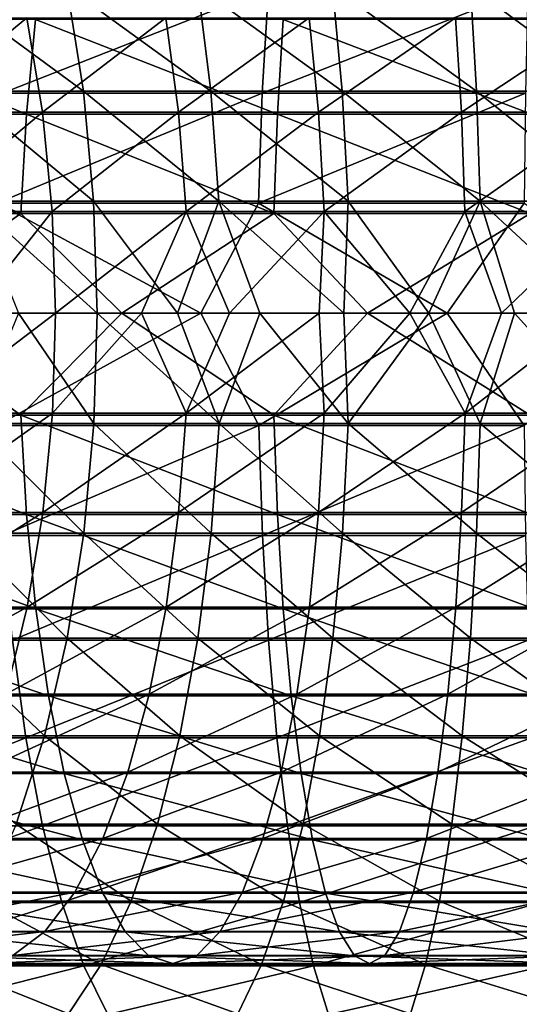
# Model space of a CAD drawing. Header units: metres. Extents: x -62 to 150, y -92 to 92.
# Tile 406 of 656: x 23 to 30, y -10 to 4. Entities that reach past the tile are written whole.
import ezdxf

# ---------------------------------------------------------------- set-up
doc = ezdxf.new("R2010")
doc.units = ezdxf.units.M
doc.layers.add('solid_500615', color=7, linetype='CONTINUOUS')

msp = doc.modelspace()

# ---------------------------------------------------------------- linework, layer by layer
at = {"layer": 'solid_500615'}
for points in [[(23.918612, 3.243879, -73.572815), (23.675608, 4.775686, -74.123138), (21.838186, 4.775686, -73.212242)], [(22.129059, 3.243879, -72.685654), (23.918612, 3.243879, -73.572815), (21.838186, 4.775686, -73.212242)], [(26.618986, 4.747501, -95.445381), (26.530161, 3.21399, -96.035965), (22.737204, 3.21399, -95.291924)], [(22.878078, 4.747501, -94.711548), (26.618986, 4.747501, -95.445381), (22.737204, 3.21399, -95.291924)], [(25.779819, 3.243879, -74.297691), (25.586605, 4.775686, -74.867409), (23.675608, 4.775686, -74.123138)], [(23.918612, 3.243879, -73.572815), (25.779819, 3.243879, -74.297691), (23.675608, 4.775686, -74.123138)], [(27.698006, 3.243879, -74.854576), (27.556103, 4.775686, -75.439186), (25.586605, 4.775686, -74.867409)], [(25.779819, 3.243879, -74.297691), (27.698006, 3.243879, -74.854576), (25.586605, 4.775686, -74.867409)], [(30.41025, 4.747501, -95.844398), (30.374176, 3.21399, -96.440536), (26.530161, 3.21399, -96.035965)], [(26.618986, 4.747501, -95.445381), (30.41025, 4.747501, -95.844398), (26.530161, 3.21399, -96.035965)], [(29.658037, 3.243879, -75.239059), (29.568563, 4.775686, -75.833961), (27.556103, 4.775686, -75.439186)], [(27.698006, 3.243879, -74.854576), (29.658037, 3.243879, -75.239059), (27.556103, 4.775686, -75.439186)], [(31.644453, 3.243879, -75.44812), (31.608116, 4.775686, -76.048615), (29.568563, 4.775686, -75.833961)], [(29.658037, 3.243879, -75.239059), (31.644453, 3.243879, -75.44812), (29.568563, 4.775686, -75.833961)], [(21.139019, 4.315569, -74.478004), (23.091507, 4.315569, -75.445938), (21.415281, 2.937081, -73.977859)], [(23.091507, 4.315569, -75.445938), (23.322304, 2.937081, -74.923256), (21.415281, 2.937081, -73.977859)], [(23.091507, 4.315569, -75.445938), (25.122177, 4.315569, -76.236816), (23.322304, 2.937081, -74.923256)], [(25.122177, 4.315569, -76.236816), (25.305687, 2.937081, -75.695724), (23.322304, 2.937081, -74.923256)], [(25.122177, 4.315569, -76.236816), (27.21501, 4.315569, -76.844406), (25.305687, 2.937081, -75.695724)], [(27.21501, 4.315569, -76.844406), (27.349787, 2.937081, -76.289154), (25.305687, 2.937081, -75.695724)], [(27.21501, 4.315569, -76.844406), (29.3535, 4.315569, -77.263901), (27.349787, 2.937081, -76.289154)], [(29.3535, 4.315569, -77.263901), (29.438478, 2.937081, -76.698883), (27.349787, 2.937081, -76.289154)], [(29.3535, 4.315569, -77.263901), (31.520775, 4.315569, -77.491997), (29.438478, 2.937081, -76.698883)], [(31.520775, 4.315569, -77.491997), (31.555286, 2.937081, -76.921669), (29.438478, 2.937081, -76.698883)], [(19.499647, 2.911524, -92.815392), (23.085636, 2.911524, -93.856461), (19.681904, 4.291622, -92.277985)], [(23.085636, 2.911524, -93.856461), (23.219492, 4.291622, -93.305), (19.681904, 4.291622, -92.277985)], [(23.085636, 2.911524, -93.856461), (26.749855, 2.911524, -94.575249), (23.219492, 4.291622, -93.305)], [(26.749855, 2.911524, -94.575249), (26.834253, 4.291622, -94.014091), (23.219492, 4.291622, -93.305)], [(26.749855, 2.911524, -94.575249), (30.463398, 2.911524, -94.96608), (26.834253, 4.291622, -94.014091)], [(30.463398, 2.911524, -94.96608), (30.497673, 4.291622, -94.399651), (26.834253, 4.291622, -94.014091)], [(24.066582, 1.639465, -73.237709), (23.918612, 3.243879, -73.572815), (22.129059, 3.243879, -72.685654)], [(22.306181, 1.639465, -72.36499), (24.066582, 1.639465, -73.237709), (22.129059, 3.243879, -72.685654)], [(26.530161, 3.21399, -96.035965), (26.476357, 1.608541, -96.393707), (22.651869, 1.608541, -95.643478)], [(22.737204, 3.21399, -95.291924), (26.530161, 3.21399, -96.035965), (22.651869, 1.608541, -95.643478)], [(25.897474, 1.639465, -73.950775), (25.779819, 3.243879, -74.297691), (23.918612, 3.243879, -73.572815)], [(24.066582, 1.639465, -73.237709), (25.897474, 1.639465, -73.950775), (23.918612, 3.243879, -73.572815)], [(27.784416, 1.639465, -74.498589), (27.698006, 3.243879, -74.854576), (25.779819, 3.243879, -74.297691)], [(25.897474, 1.639465, -73.950775), (27.784416, 1.639465, -74.498589), (25.779819, 3.243879, -74.297691)], [(30.374176, 3.21399, -96.440536), (30.352325, 1.608541, -96.801636), (26.476357, 1.608541, -96.393707)], [(26.530161, 3.21399, -96.035965), (30.374176, 3.21399, -96.440536), (26.476357, 1.608541, -96.393707)], [(29.712521, 1.639465, -74.876816), (29.658037, 3.243879, -75.239059), (27.698006, 3.243879, -74.854576)], [(27.784416, 1.639465, -74.498589), (29.712521, 1.639465, -74.876816), (27.698006, 3.243879, -74.854576)], [(31.666578, 1.639465, -75.082466), (31.644453, 3.243879, -75.44812), (29.658037, 3.243879, -75.239059)], [(29.712521, 1.639465, -74.876816), (31.666578, 1.639465, -75.082466), (29.658037, 3.243879, -75.239059)], [(19.389048, 1.459592, -93.141502), (23.004408, 1.459592, -94.191101), (19.499647, 2.911524, -92.815392)], [(23.004408, 1.459592, -94.191101), (23.085636, 2.911524, -93.856461), (19.499647, 2.911524, -92.815392)], [(21.415281, 2.937081, -73.977859), (23.322304, 2.937081, -74.923256), (21.583767, 1.486127, -73.672836)], [(23.322304, 2.937081, -74.923256), (23.46306, 1.486127, -74.604492), (21.583767, 1.486127, -73.672836)], [(23.004408, 1.459592, -94.191101), (26.698639, 1.459592, -94.915779), (23.085636, 2.911524, -93.856461)], [(26.698639, 1.459592, -94.915779), (26.749855, 2.911524, -94.575249), (23.085636, 2.911524, -93.856461)], [(23.322304, 2.937081, -74.923256), (25.305687, 2.937081, -75.695724), (23.46306, 1.486127, -74.604492)], [(25.305687, 2.937081, -75.695724), (25.417604, 1.486127, -75.365723), (23.46306, 1.486127, -74.604492)], [(25.305687, 2.937081, -75.695724), (27.349787, 2.937081, -76.289154), (25.417604, 1.486127, -75.365723)], [(27.349787, 2.937081, -76.289154), (27.431984, 1.486127, -75.950523), (25.417604, 1.486127, -75.365723)], [(26.698639, 1.459592, -94.915779), (30.442598, 1.459592, -95.309814), (26.749855, 2.911524, -94.575249)], [(30.442598, 1.459592, -95.309814), (30.463398, 2.911524, -94.96608), (26.749855, 2.911524, -94.575249)], [(27.349787, 2.937081, -76.289154), (29.438478, 2.937081, -76.698883), (27.431984, 1.486127, -75.950523)], [(29.438478, 2.937081, -76.698883), (29.490305, 1.486127, -76.354294), (27.431984, 1.486127, -75.950523)], [(29.438478, 2.937081, -76.698883), (31.555286, 2.937081, -76.921669), (29.490305, 1.486127, -76.354294)], [(31.555286, 2.937081, -76.921669), (31.576334, 1.486127, -76.573845), (29.490305, 1.486127, -76.354294)], [(22.651869, 1.608541, -95.643478), (25.631645, 0, -96.378174), (22.082134, 0, -95.623215)], [(22.306181, 1.639465, -72.36499), (22.969454, 0, -72.578857), (24.116211, 0, -73.125313)], [(22.306181, 1.639465, -72.36499), (24.116211, 0, -73.125313), (24.066582, 1.639465, -73.237709)], [(22.651869, 1.608541, -95.643478), (26.476357, 1.608541, -96.393707), (25.631645, 0, -96.378174)], [(24.066582, 1.639465, -73.237709), (24.116211, 0, -73.125313), (25.292595, 0, -73.604675)], [(24.066582, 1.639465, -73.237709), (25.292595, 0, -73.604675), (25.897474, 1.639465, -73.950775)], [(25.897474, 1.639465, -73.950775), (25.292595, 0, -73.604675), (26.494686, 0, -74.015335)], [(26.476357, 1.608541, -96.393707), (29.231295, 0, -96.838058), (25.631645, 0, -96.378174)], [(25.897474, 1.639465, -73.950775), (26.494686, 0, -74.015335), (27.718475, 0, -74.355934)], [(25.897474, 1.639465, -73.950775), (27.718475, 0, -74.355934), (27.784416, 1.639465, -74.498589)], [(26.476357, 1.608541, -96.393707), (30.352325, 1.608541, -96.801636), (29.231295, 0, -96.838058)], [(27.784416, 1.639465, -74.498589), (27.718475, 0, -74.355934), (28.959885, 0, -74.625328)], [(27.784416, 1.639465, -74.498589), (28.959885, 0, -74.625328), (29.712521, 1.639465, -74.876816)], [(29.712521, 1.639465, -74.876816), (28.959885, 0, -74.625328), (30.214771, 0, -74.822624)], [(30.352325, 1.608541, -96.801636), (32.856598, 0, -96.999756), (29.231295, 0, -96.838058)], [(29.712521, 1.639465, -74.876816), (30.214771, 0, -74.822624), (31.478952, 0, -74.947159)], [(29.712521, 1.639465, -74.876816), (31.478952, 0, -74.947159), (31.666578, 1.639465, -75.082466)], [(20.952312, 0, -93.755798), (23.004408, 1.459592, -94.191101), (19.389048, 1.459592, -93.141502)], [(20.952312, 0, -93.755798), (24.47896, 0, -94.636452), (23.004408, 1.459592, -94.191101)], [(21.583767, 1.486127, -73.672836), (23.46306, 1.486127, -74.604492), (22.28536, 0, -73.91378)], [(23.46306, 1.486127, -74.604492), (23.510305, 0, -74.497498), (22.28536, 0, -73.91378)], [(24.47896, 0, -94.636452), (26.698639, 1.459592, -94.915779), (23.004408, 1.459592, -94.191101)], [(23.46306, 1.486127, -74.604492), (25.417604, 1.486127, -75.365723), (23.510305, 0, -74.497498)], [(25.417604, 1.486127, -75.365723), (24.766899, 0, -75.009537), (23.510305, 0, -74.497498)], [(24.47896, 0, -94.636452), (28.067963, 0, -95.212524), (26.698639, 1.459592, -94.915779)], [(25.417604, 1.486127, -75.365723), (26.050951, 0, -75.448196), (24.766899, 0, -75.009537)], [(25.417604, 1.486127, -75.365723), (27.431984, 1.486127, -75.950523), (26.050951, 0, -75.448196)], [(27.431984, 1.486127, -75.950523), (27.358181, 0, -75.812019), (26.050951, 0, -75.448196)], [(28.067963, 0, -95.212524), (30.442598, 1.459592, -95.309814), (26.698639, 1.459592, -94.915779)], [(27.431984, 1.486127, -75.950523), (28.684229, 0, -76.099777), (27.358181, 0, -75.812019)], [(27.431984, 1.486127, -75.950523), (29.490305, 1.486127, -76.354294), (28.684229, 0, -76.099777)], [(28.067963, 0, -95.212524), (31.693062, 0, -95.479813), (30.442598, 1.459592, -95.309814)], [(29.490305, 1.486127, -76.354294), (30.024677, 0, -76.310524), (28.684229, 0, -76.099777)], [(29.490305, 1.486127, -76.354294), (31.576334, 1.486127, -76.573845), (30.024677, 0, -76.310524)], [(31.576334, 1.486127, -76.573845), (31.375053, 0, -76.443558), (30.024677, 0, -76.310524)], [(21.585781, -1.459592, -73.669189), (22.28536, 0, -73.91378), (23.510305, 0, -74.497498)], [(21.585781, -1.459592, -73.669189), (23.510305, 0, -74.497498), (23.464743, -1.459592, -74.600677)], [(22.082134, 0, -95.623215), (25.631645, 0, -96.378174), (22.652958, -1.639465, -95.638992)], [(25.631645, 0, -96.378174), (26.477043, -1.639465, -96.389145), (22.652958, -1.639465, -95.638992)], [(23.464743, -1.459592, -74.600677), (23.510305, 0, -74.497498), (24.766899, 0, -75.009537)], [(23.464743, -1.459592, -74.600677), (24.766899, 0, -75.009537), (25.418943, -1.459592, -75.361778)], [(25.418943, -1.459592, -75.361778), (24.766899, 0, -75.009537), (26.050951, 0, -75.448196)], [(25.418943, -1.459592, -75.361778), (26.050951, 0, -75.448196), (27.358181, 0, -75.812019)], [(25.418943, -1.459592, -75.361778), (27.358181, 0, -75.812019), (27.432966, -1.459592, -75.94648)], [(25.631645, 0, -96.378174), (29.231295, 0, -96.838058), (26.477043, -1.639465, -96.389145)], [(29.231295, 0, -96.838058), (30.352606, -1.639465, -96.797028), (26.477043, -1.639465, -96.389145)], [(27.432966, -1.459592, -75.94648), (27.358181, 0, -75.812019), (28.684229, 0, -76.099777)], [(27.432966, -1.459592, -75.94648), (28.684229, 0, -76.099777), (29.490925, -1.459592, -76.350174)], [(29.490925, -1.459592, -76.350174), (28.684229, 0, -76.099777), (30.024677, 0, -76.310524)], [(29.231295, 0, -96.838058), (32.856598, 0, -96.999756), (30.352606, -1.639465, -96.797028)], [(29.490925, -1.459592, -76.350174), (30.024677, 0, -76.310524), (31.375053, 0, -76.443558)], [(29.490925, -1.459592, -76.350174), (31.375053, 0, -76.443558), (31.576586, -1.459592, -76.569687)], [(19.390385, -1.486127, -93.137558), (23.00539, -1.486127, -94.187057), (20.952312, 0, -93.755798)], [(23.00539, -1.486127, -94.187057), (24.47896, 0, -94.636452), (20.952312, 0, -93.755798)], [(22.308413, -1.608541, -72.360954), (24.068447, -1.608541, -73.233482), (22.969454, 0, -72.578857)], [(24.068447, -1.608541, -73.233482), (24.116211, 0, -73.125313), (22.969454, 0, -72.578857)], [(23.00539, -1.486127, -94.187057), (26.699259, -1.486127, -94.911659), (24.47896, 0, -94.636452)], [(24.068447, -1.608541, -73.233482), (25.898956, -1.608541, -73.946404), (24.116211, 0, -73.125313)], [(25.898956, -1.608541, -73.946404), (25.292595, 0, -73.604675), (24.116211, 0, -73.125313)], [(26.699259, -1.486127, -94.911659), (28.067963, 0, -95.212524), (24.47896, 0, -94.636452)], [(25.898956, -1.608541, -73.946404), (26.494686, 0, -74.015335), (25.292595, 0, -73.604675)], [(25.898956, -1.608541, -73.946404), (27.785503, -1.608541, -74.494102), (26.494686, 0, -74.015335)], [(27.785503, -1.608541, -74.494102), (27.718475, 0, -74.355934), (26.494686, 0, -74.015335)], [(26.699259, -1.486127, -94.911659), (30.44285, -1.486127, -95.305656), (28.067963, 0, -95.212524)], [(27.785503, -1.608541, -74.494102), (28.959885, 0, -74.625328), (27.718475, 0, -74.355934)], [(27.785503, -1.608541, -74.494102), (29.713205, -1.608541, -74.872246), (28.959885, 0, -74.625328)], [(30.44285, -1.486127, -95.305656), (31.693062, 0, -95.479813), (28.067963, 0, -95.212524)], [(29.713205, -1.608541, -74.872246), (30.214771, 0, -74.822624), (28.959885, 0, -74.625328)], [(29.713205, -1.608541, -74.872246), (31.666857, -1.608541, -75.077858), (30.214771, 0, -74.822624)], [(31.666857, -1.608541, -75.077858), (31.478952, 0, -74.947159), (30.214771, 0, -74.822624)], [(23.087587, -2.937081, -93.848427), (23.00539, -1.486127, -94.187057), (19.390385, -1.486127, -93.137558)], [(19.502302, -2.937081, -92.807556), (23.087587, -2.937081, -93.848427), (19.390385, -1.486127, -93.137558)], [(23.464743, -1.459592, -74.600677), (23.325644, -2.911524, -74.915695), (21.419279, -2.911524, -73.970627)], [(21.585781, -1.459592, -73.669189), (23.464743, -1.459592, -74.600677), (21.419279, -2.911524, -73.970627)], [(26.751085, -2.937081, -94.56707), (26.699259, -1.486127, -94.911659), (23.00539, -1.486127, -94.187057)], [(23.087587, -2.937081, -93.848427), (26.751085, -2.937081, -94.56707), (23.00539, -1.486127, -94.187057)], [(25.418943, -1.459592, -75.361778), (25.308342, -2.911524, -75.687889), (23.325644, -2.911524, -74.915695)], [(23.464743, -1.459592, -74.600677), (25.418943, -1.459592, -75.361778), (23.325644, -2.911524, -74.915695)], [(27.432966, -1.459592, -75.94648), (27.351736, -2.911524, -76.28112), (25.308342, -2.911524, -75.687889)], [(25.418943, -1.459592, -75.361778), (27.432966, -1.459592, -75.94648), (25.308342, -2.911524, -75.687889)], [(30.463898, -2.937081, -94.957832), (30.44285, -1.486127, -95.305656), (26.699259, -1.486127, -94.911659)], [(26.751085, -2.937081, -94.56707), (30.463898, -2.937081, -94.957832), (26.699259, -1.486127, -94.911659)], [(29.490925, -1.459592, -76.350174), (29.439709, -2.911524, -76.690704), (27.351736, -2.911524, -76.28112)], [(27.432966, -1.459592, -75.94648), (29.490925, -1.459592, -76.350174), (27.351736, -2.911524, -76.28112)], [(31.576586, -1.459592, -76.569687), (31.555786, -2.911524, -76.913414), (29.439709, -2.911524, -76.690704)], [(29.490925, -1.459592, -76.350174), (31.576586, -1.459592, -76.569687), (29.439709, -2.911524, -76.690704)], [(22.133497, -3.21399, -72.67762), (23.922318, -3.21399, -73.564415), (22.308413, -1.608541, -72.360954)], [(23.922318, -3.21399, -73.564415), (24.068447, -1.608541, -73.233482), (22.308413, -1.608541, -72.360954)], [(22.652958, -1.639465, -95.638992), (26.477043, -1.639465, -96.389145), (22.739368, -3.243879, -95.283005)], [(26.477043, -1.639465, -96.389145), (26.531527, -3.243879, -96.026894), (22.739368, -3.243879, -95.283005)], [(23.922318, -3.21399, -73.564415), (25.782768, -3.21399, -74.289001), (24.068447, -1.608541, -73.233482)], [(25.782768, -3.21399, -74.289001), (25.898956, -1.608541, -73.946404), (24.068447, -1.608541, -73.233482)], [(25.782768, -3.21399, -74.289001), (27.700171, -3.21399, -74.845657), (25.898956, -1.608541, -73.946404)], [(27.700171, -3.21399, -74.845657), (27.785503, -1.608541, -74.494102), (25.898956, -1.608541, -73.946404)], [(26.477043, -1.639465, -96.389145), (30.352606, -1.639465, -96.797028), (26.531527, -3.243879, -96.026894)], [(30.352606, -1.639465, -96.797028), (30.374731, -3.243879, -96.431374), (26.531527, -3.243879, -96.026894)], [(27.700171, -3.21399, -74.845657), (29.659403, -3.21399, -75.229988), (27.785503, -1.608541, -74.494102)], [(29.659403, -3.21399, -75.229988), (29.713205, -1.608541, -74.872246), (27.785503, -1.608541, -74.494102)], [(29.659403, -3.21399, -75.229988), (31.645006, -3.21399, -75.438965), (29.713205, -1.608541, -74.872246)], [(31.645006, -3.21399, -75.438965), (31.666857, -1.608541, -75.077858), (29.713205, -1.608541, -74.872246)], [(23.222363, -4.315569, -93.293182), (23.087587, -2.937081, -93.848427), (19.502302, -2.937081, -92.807556)], [(19.685812, -4.315569, -92.266464), (23.222363, -4.315569, -93.293182), (19.502302, -2.937081, -92.807556)], [(23.325644, -2.911524, -74.915695), (23.096422, -4.291622, -75.434807), (21.144901, -4.291622, -74.467354)], [(21.419279, -2.911524, -73.970627), (23.325644, -2.911524, -74.915695), (21.144901, -4.291622, -74.467354)], [(26.836063, -4.315569, -94.00206), (26.751085, -2.937081, -94.56707), (23.087587, -2.937081, -93.848427)], [(23.222363, -4.315569, -93.293182), (26.836063, -4.315569, -94.00206), (23.087587, -2.937081, -93.848427)], [(25.308342, -2.911524, -75.687889), (25.126085, -4.291622, -76.225296), (23.096422, -4.291622, -75.434807)], [(23.325644, -2.911524, -74.915695), (25.308342, -2.911524, -75.687889), (23.096422, -4.291622, -75.434807)], [(27.351736, -2.911524, -76.28112), (27.21788, -4.291622, -76.832581), (25.126085, -4.291622, -76.225296)], [(25.308342, -2.911524, -75.687889), (27.351736, -2.911524, -76.28112), (25.126085, -4.291622, -76.225296)], [(30.498407, -4.315569, -94.387505), (30.463898, -2.937081, -94.957832), (26.751085, -2.937081, -94.56707)], [(26.836063, -4.315569, -94.00206), (30.498407, -4.315569, -94.387505), (26.751085, -2.937081, -94.56707)], [(29.439709, -2.911524, -76.690704), (29.355309, -4.291622, -77.251862), (27.21788, -4.291622, -76.832581)], [(27.351736, -2.911524, -76.28112), (29.439709, -2.911524, -76.690704), (27.21788, -4.291622, -76.832581)], [(31.555786, -2.911524, -76.913414), (31.521511, -4.291622, -77.479851), (29.355309, -4.291622, -77.251862)], [(29.439709, -2.911524, -76.690704), (31.555786, -2.911524, -76.913414), (29.355309, -4.291622, -77.251862)], [(21.84473, -4.747501, -73.200394), (23.681074, -4.747501, -74.110756), (22.133497, -3.21399, -72.67762)], [(23.681074, -4.747501, -74.110756), (23.922318, -3.21399, -73.564415), (22.133497, -3.21399, -72.67762)], [(22.739368, -3.243879, -95.283005), (26.531527, -3.243879, -96.026894), (22.881271, -4.775686, -94.698395)], [(26.531527, -3.243879, -96.026894), (26.620998, -4.775686, -95.431999), (22.881271, -4.775686, -94.698395)], [(23.681074, -4.747501, -74.110756), (25.590952, -4.747501, -74.854591), (23.922318, -3.21399, -73.564415)], [(25.590952, -4.747501, -74.854591), (25.782768, -3.21399, -74.289001), (23.922318, -3.21399, -73.564415)], [(25.590952, -4.747501, -74.854591), (27.559294, -4.747501, -75.426033), (25.782768, -3.21399, -74.289001)], [(27.559294, -4.747501, -75.426033), (27.700171, -3.21399, -74.845657), (25.782768, -3.21399, -74.289001)], [(26.531527, -3.243879, -96.026894), (30.374731, -3.243879, -96.431374), (26.620998, -4.775686, -95.431999)], [(30.374731, -3.243879, -96.431374), (30.411068, -4.775686, -95.830887), (26.620998, -4.775686, -95.431999)], [(27.559294, -4.747501, -75.426033), (29.570578, -4.747501, -75.820572), (27.700171, -3.21399, -74.845657)], [(29.570578, -4.747501, -75.820572), (29.659403, -3.21399, -75.229988), (27.700171, -3.21399, -74.845657)], [(29.570578, -4.747501, -75.820572), (31.608934, -4.747501, -76.035103), (29.659403, -3.21399, -75.229988)], [(31.608934, -4.747501, -76.035103), (31.645006, -3.21399, -75.438965), (29.659403, -3.21399, -75.229988)], [(23.096422, -4.291622, -75.434807), (22.782734, -5.565835, -76.14521), (20.769419, -5.565835, -75.147118)], [(21.144901, -4.291622, -74.467354), (23.096422, -4.291622, -75.434807), (20.769419, -5.565835, -75.147118)], [(25.126085, -4.291622, -76.225296), (24.876667, -5.565835, -76.960732), (22.782734, -5.565835, -76.14521)], [(23.096422, -4.291622, -75.434807), (25.126085, -4.291622, -76.225296), (22.782734, -5.565835, -76.14521)], [(27.21788, -4.291622, -76.832581), (27.0347, -5.565835, -77.587242), (24.876667, -5.565835, -76.960732)], [(25.126085, -4.291622, -76.225296), (27.21788, -4.291622, -76.832581), (24.876667, -5.565835, -76.960732)], [(29.355309, -4.291622, -77.251862), (29.239811, -5.565835, -78.019806), (27.0347, -5.565835, -77.587242)], [(27.21788, -4.291622, -76.832581), (29.355309, -4.291622, -77.251862), (27.0347, -5.565835, -77.587242)], [(31.521511, -4.291622, -77.479851), (31.474604, -5.565835, -78.255005), (29.239811, -5.565835, -78.019806)], [(29.355309, -4.291622, -77.251862), (31.521511, -4.291622, -77.479851), (29.239811, -5.565835, -78.019806)], [(23.406393, -5.587581, -92.535019), (23.222363, -4.315569, -93.293182), (19.685812, -4.315569, -92.266464)], [(19.936388, -5.587581, -91.527618), (23.406393, -5.587581, -92.535019), (19.685812, -4.315569, -92.266464)], [(26.952097, -5.587581, -93.23056), (26.836063, -4.315569, -94.00206), (23.222363, -4.315569, -93.293182)], [(23.406393, -5.587581, -92.535019), (26.952097, -5.587581, -93.23056), (23.222363, -4.315569, -93.293182)], [(30.545532, -5.587581, -93.608749), (30.498407, -4.315569, -94.387505), (26.836063, -4.315569, -94.00206)], [(26.952097, -5.587581, -93.23056), (30.545532, -5.587581, -93.608749), (26.836063, -4.315569, -94.00206)], [(22.881271, -4.775686, -94.698395), (23.075493, -6.200599, -93.898247), (19.485836, -6.200599, -92.85611)], [(21.448574, -6.174748, -73.917587), (23.350117, -6.174748, -74.860268), (21.84473, -4.747501, -73.200394)], [(23.350117, -6.174748, -74.860268), (23.681074, -4.747501, -74.110756), (21.84473, -4.747501, -73.200394)], [(22.881271, -4.775686, -94.698395), (26.620998, -4.775686, -95.431999), (23.075493, -6.200599, -93.898247)], [(26.620998, -4.775686, -95.431999), (26.74346, -6.200599, -94.617767), (23.075493, -6.200599, -93.898247)], [(23.350117, -6.174748, -74.860268), (25.327803, -6.174748, -75.630516), (23.681074, -4.747501, -74.110756)], [(25.327803, -6.174748, -75.630516), (25.590952, -4.747501, -74.854591), (23.681074, -4.747501, -74.110756)], [(25.327803, -6.174748, -75.630516), (27.366028, -6.174748, -76.222244), (25.590952, -4.747501, -74.854591)], [(27.366028, -6.174748, -76.222244), (27.559294, -4.747501, -75.426033), (25.590952, -4.747501, -74.854591)], [(26.620998, -4.775686, -95.431999), (30.411068, -4.775686, -95.830887), (26.74346, -6.200599, -94.617767)], [(30.411068, -4.775686, -95.830887), (30.4608, -6.200599, -95.009003), (26.74346, -6.200599, -94.617767)], [(27.366028, -6.174748, -76.222244), (29.448719, -6.174748, -76.630791), (27.559294, -4.747501, -75.426033)], [(29.448719, -6.174748, -76.630791), (29.570578, -4.747501, -75.820572), (27.559294, -4.747501, -75.426033)], [(29.448719, -6.174748, -76.630791), (31.559444, -6.174748, -76.852936), (29.570578, -4.747501, -75.820572)], [(31.559444, -6.174748, -76.852936), (31.608934, -4.747501, -76.035103), (29.570578, -4.747501, -75.820572)], [(23.635138, -6.721734, -91.592644), (23.406393, -5.587581, -92.535019), (19.936388, -5.587581, -91.527618)], [(20.247845, -6.721734, -90.609261), (23.635138, -6.721734, -91.592644), (19.936388, -5.587581, -91.527618)], [(24.876667, -5.565835, -76.960732), (24.56624, -6.702725, -77.876053), (22.392319, -6.702725, -77.029381)], [(22.782734, -5.565835, -76.14521), (24.876667, -5.565835, -76.960732), (22.392319, -6.702725, -77.029381)], [(27.096325, -6.721734, -92.271606), (26.952097, -5.587581, -93.23056), (23.406393, -5.587581, -92.535019)], [(23.635138, -6.721734, -91.592644), (27.096325, -6.721734, -92.271606), (23.406393, -5.587581, -92.535019)], [(27.0347, -5.565835, -77.587242), (26.806713, -6.702725, -78.526497), (24.56624, -6.702725, -77.876053)], [(24.876667, -5.565835, -76.960732), (27.0347, -5.565835, -77.587242), (24.56624, -6.702725, -77.876053)], [(29.239811, -5.565835, -78.019806), (29.09606, -6.702725, -78.975586), (26.806713, -6.702725, -78.526497)], [(27.0347, -5.565835, -77.587242), (29.239811, -5.565835, -78.019806), (26.806713, -6.702725, -78.526497)], [(30.604105, -6.721734, -92.640785), (30.545532, -5.587581, -93.608749), (26.952097, -5.587581, -93.23056)], [(27.096325, -6.721734, -92.271606), (30.604105, -6.721734, -92.640785), (26.952097, -5.587581, -93.23056)], [(31.474604, -5.565835, -78.255005), (31.416225, -6.702725, -79.219772), (29.09606, -6.702725, -78.975586)], [(29.239811, -5.565835, -78.019806), (31.474604, -5.565835, -78.255005), (29.09606, -6.702725, -78.975586)], [(22.936853, -7.463787, -75.796181), (23.350117, -6.174748, -74.860268), (21.448574, -6.174748, -73.917587)], [(22.936853, -7.463787, -75.796181), (24.999208, -7.463787, -76.599403), (23.350117, -6.174748, -74.860268)], [(24.999208, -7.463787, -76.599403), (25.327803, -6.174748, -75.630516), (23.350117, -6.174748, -74.860268)], [(24.999208, -7.463787, -76.599403), (27.124699, -7.463787, -77.216469), (25.327803, -6.174748, -75.630516)], [(27.124699, -7.463787, -77.216469), (27.366028, -6.174748, -76.222244), (25.327803, -6.174748, -75.630516)], [(27.124699, -7.463787, -77.216469), (29.296556, -7.463787, -77.642509), (27.366028, -6.174748, -76.222244)], [(29.296556, -7.463787, -77.642509), (29.448719, -6.174748, -76.630791), (27.366028, -6.174748, -76.222244)], [(29.296556, -7.463787, -77.642509), (31.49765, -7.463787, -77.874161), (29.448719, -6.174748, -76.630791)], [(31.49765, -7.463787, -77.874161), (31.559444, -6.174748, -76.852936), (29.448719, -6.174748, -76.630791)], [(19.485836, -6.200599, -92.85611), (23.075493, -6.200599, -93.898247), (19.815605, -7.486724, -91.883759)], [(23.075493, -6.200599, -93.898247), (23.317686, -7.486724, -92.900467), (19.815605, -7.486724, -91.883759)], [(23.075493, -6.200599, -93.898247), (26.74346, -6.200599, -94.617767), (23.317686, -7.486724, -92.900467)], [(26.74346, -6.200599, -94.617767), (26.896166, -7.486724, -93.60244), (23.317686, -7.486724, -92.900467)], [(26.74346, -6.200599, -94.617767), (30.4608, -6.200599, -95.009003), (26.896166, -7.486724, -93.60244)], [(30.4608, -6.200599, -95.009003), (30.522818, -7.486724, -93.984123), (26.896166, -7.486724, -93.60244)], [(23.902952, -7.690045, -90.489311), (23.635138, -6.721734, -91.592644), (20.247845, -6.721734, -90.609261)], [(20.612497, -7.690045, -89.534042), (23.902952, -7.690045, -90.489311), (20.247845, -6.721734, -90.609261)], [(24.56624, -6.702725, -77.876053), (24.202467, -7.674243, -78.948669), (21.934809, -7.674243, -78.065491)], [(22.392319, -6.702725, -77.029381), (24.56624, -6.702725, -77.876053), (21.934809, -7.674243, -78.065491)], [(27.265186, -7.690045, -91.148865), (27.096325, -6.721734, -92.271606), (23.635138, -6.721734, -91.592644)], [(23.902952, -7.690045, -90.489311), (27.265186, -7.690045, -91.148865), (23.635138, -6.721734, -91.592644)], [(26.806713, -6.702725, -78.526497), (26.539545, -7.674243, -79.627159), (24.202467, -7.674243, -78.948669)], [(24.56624, -6.702725, -77.876053), (26.806713, -6.702725, -78.526497), (24.202467, -7.674243, -78.948669)], [(29.09606, -6.702725, -78.975586), (28.927607, -7.674243, -80.095612), (26.539545, -7.674243, -79.627159)], [(26.806713, -6.702725, -78.526497), (29.09606, -6.702725, -78.975586), (26.539545, -7.674243, -79.627159)], [(30.672682, -7.690045, -91.507484), (30.604105, -6.721734, -92.640785), (27.096325, -6.721734, -92.271606)], [(27.265186, -7.690045, -91.148865), (30.672682, -7.690045, -91.507484), (27.096325, -6.721734, -92.271606)], [(31.416225, -6.702725, -79.219772), (31.347815, -7.674243, -80.350327), (28.927607, -7.674243, -80.095612)], [(29.09606, -6.702725, -78.975586), (31.416225, -6.702725, -79.219772), (28.927607, -7.674243, -80.095612)], [(22.450531, -8.585763, -76.897545), (24.612528, -8.585763, -77.739571), (22.936853, -7.463787, -75.796181)], [(24.612528, -8.585763, -77.739571), (24.999208, -7.463787, -76.599403), (22.936853, -7.463787, -75.796181)], [(24.612528, -8.585763, -77.739571), (26.840706, -8.585763, -78.386444), (24.999208, -7.463787, -76.599403)], [(26.840706, -8.585763, -78.386444), (27.124699, -7.463787, -77.216469), (24.999208, -7.463787, -76.599403)], [(26.840706, -8.585763, -78.386444), (29.117495, -8.585763, -78.833069), (27.124699, -7.463787, -77.216469)], [(29.117495, -8.585763, -78.833069), (29.296556, -7.463787, -77.642509), (27.124699, -7.463787, -77.216469)], [(29.117495, -8.585763, -78.833069), (31.424931, -8.585763, -79.07592), (29.296556, -7.463787, -77.642509)], [(31.424931, -8.585763, -79.07592), (31.49765, -7.463787, -77.874161), (29.296556, -7.463787, -77.642509)], [(19.815605, -7.486724, -91.883759), (23.317686, -7.486724, -92.900467), (20.20331, -8.605274, -90.74057)], [(23.317686, -7.486724, -92.900467), (23.60243, -8.605274, -91.727394), (20.20331, -8.605274, -90.74057)], [(23.317686, -7.486724, -92.900467), (26.896166, -7.486724, -93.60244), (23.60243, -8.605274, -91.727394)], [(26.896166, -7.486724, -93.60244), (27.075703, -8.605274, -92.408722), (23.60243, -8.605274, -91.727394)], [(26.896166, -7.486724, -93.60244), (30.522818, -7.486724, -93.984123), (27.075703, -8.605274, -92.408722)], [(30.522818, -7.486724, -93.984123), (30.59573, -8.605274, -92.77919), (27.075703, -8.605274, -92.408722)], [(24.203228, -8.468623, -89.252243), (23.902952, -7.690045, -90.489311), (20.612497, -7.690045, -89.534042)], [(21.021353, -8.468623, -88.328491), (24.203228, -8.468623, -89.252243), (20.612497, -7.690045, -89.534042)], [(24.202467, -7.674243, -78.948669), (23.794321, -8.456417, -80.15213), (21.421492, -8.456417, -79.227989)], [(21.934809, -7.674243, -78.065491), (24.202467, -7.674243, -78.948669), (21.421492, -8.456417, -79.227989)], [(26.539545, -7.674243, -79.627159), (26.23979, -8.456417, -80.862091), (23.794321, -8.456417, -80.15213)], [(24.202467, -7.674243, -78.948669), (26.539545, -7.674243, -79.627159), (23.794321, -8.456417, -80.15213)], [(27.454517, -8.468623, -89.89003), (27.265186, -7.690045, -91.148865), (23.902952, -7.690045, -90.489311)], [(24.203228, -8.468623, -89.252243), (27.454517, -8.468623, -89.89003), (23.902952, -7.690045, -90.489311)], [(28.927607, -7.674243, -80.095612), (28.738605, -8.456417, -81.352264), (26.23979, -8.456417, -80.862091)], [(26.539545, -7.674243, -79.627159), (28.927607, -7.674243, -80.095612), (26.23979, -8.456417, -80.862091)], [(30.749571, -8.468623, -90.236816), (30.672682, -7.690045, -91.507484), (27.265186, -7.690045, -91.148865)], [(27.454517, -8.468623, -89.89003), (30.749571, -8.468623, -90.236816), (27.265186, -7.690045, -91.148865)], [(31.347815, -7.674243, -80.350327), (31.271057, -8.456417, -81.618797), (28.738605, -8.456417, -81.352264)], [(28.927607, -7.674243, -80.095612), (31.347815, -7.674243, -80.350327), (28.738605, -8.456417, -81.352264)], [(23.794321, -8.456417, -80.15213), (23.351871, -9.029951, -81.456734), (20.865034, -9.029951, -80.48819)], [(21.421492, -8.456417, -79.227989), (23.794321, -8.456417, -80.15213), (20.865034, -9.029951, -80.48819)], [(24.528559, -9.03826, -87.911957), (24.203228, -8.468623, -89.252243), (21.021353, -8.468623, -88.328491)], [(21.464321, -9.03826, -87.022362), (24.528559, -9.03826, -87.911957), (21.021353, -8.468623, -88.328491)], [(26.23979, -8.456417, -80.862091), (25.914841, -9.029951, -82.200806), (23.351871, -9.029951, -81.456734)], [(23.794321, -8.456417, -80.15213), (26.23979, -8.456417, -80.862091), (23.351871, -9.029951, -81.456734)], [(27.659643, -9.03826, -88.526161), (27.454517, -8.468623, -89.89003), (24.203228, -8.468623, -89.252243)], [(24.528559, -9.03826, -87.911957), (27.659643, -9.03826, -88.526161), (24.203228, -8.468623, -89.252243)], [(28.738605, -8.456417, -81.352264), (28.533718, -9.029951, -82.714531), (25.914841, -9.029951, -82.200806)], [(26.23979, -8.456417, -80.862091), (28.738605, -8.456417, -81.352264), (25.914841, -9.029951, -82.200806)], [(30.832876, -9.03826, -88.86013), (30.749571, -8.468623, -90.236816), (27.454517, -8.468623, -89.89003)], [(27.659643, -9.03826, -88.526161), (30.832876, -9.03826, -88.86013), (27.454517, -8.468623, -89.89003)], [(31.271057, -8.456417, -81.618797), (31.187851, -9.029951, -82.993866), (28.533718, -9.029951, -82.714531)], [(28.738605, -8.456417, -81.352264), (31.271057, -8.456417, -81.618797), (28.533718, -9.029951, -82.714531)], [(20.20331, -8.605274, -90.74057), (23.60243, -8.605274, -91.727394), (20.640272, -9.531213, -89.452148)], [(23.60243, -8.605274, -91.727394), (23.923349, -9.531213, -90.405281), (20.640272, -9.531213, -89.452148)], [(21.902039, -9.515565, -78.139702), (24.176413, -9.515565, -79.025497), (22.450531, -8.585763, -76.897545)], [(24.176413, -9.515565, -79.025497), (24.612528, -8.585763, -77.739571), (22.450531, -8.585763, -76.897545)], [(23.60243, -8.605274, -91.727394), (27.075703, -8.605274, -92.408722), (23.923349, -9.531213, -90.405281)], [(27.075703, -8.605274, -92.408722), (27.278048, -9.531213, -91.063347), (23.923349, -9.531213, -90.405281)], [(24.176413, -9.515565, -79.025497), (26.520409, -9.515565, -79.706001), (24.612528, -8.585763, -77.739571)], [(26.520409, -9.515565, -79.706001), (26.840706, -8.585763, -78.386444), (24.612528, -8.585763, -77.739571)], [(26.520409, -9.515565, -79.706001), (28.915541, -9.515565, -80.175835), (26.840706, -8.585763, -78.386444)], [(28.915541, -9.515565, -80.175835), (29.117495, -8.585763, -78.833069), (26.840706, -8.585763, -78.386444)], [(27.075703, -8.605274, -92.408722), (30.59573, -8.605274, -92.77919), (27.278048, -9.531213, -91.063347)], [(30.59573, -8.605274, -92.77919), (30.677904, -9.531213, -91.421173), (27.278048, -9.531213, -91.063347)], [(28.915541, -9.515565, -80.175835), (31.342915, -9.515565, -80.431305), (29.117495, -8.585763, -78.833069)], [(31.342915, -9.515565, -80.431305), (31.424931, -8.585763, -79.07592), (29.117495, -8.585763, -78.833069)], [(23.351871, -9.029951, -81.456734), (22.886038, -9.380693, -82.830292), (20.279161, -9.380693, -81.815002)], [(20.865034, -9.029951, -80.48819), (23.351871, -9.029951, -81.456734), (20.279161, -9.380693, -81.815002)], [(24.870916, -9.384899, -86.501526), (24.528559, -9.03826, -87.911957), (21.464321, -9.03826, -87.022362)], [(21.930473, -9.384899, -85.647865), (24.870916, -9.384899, -86.501526), (21.464321, -9.03826, -87.022362)], [(25.914841, -9.029951, -82.200806), (25.572714, -9.380693, -83.610275), (22.886038, -9.380693, -82.830292)], [(23.351871, -9.029951, -81.456734), (25.914841, -9.029951, -82.200806), (22.886038, -9.380693, -82.830292)], [(27.875505, -9.384899, -87.090912), (27.659643, -9.03826, -88.526161), (24.528559, -9.03826, -87.911957)], [(24.870916, -9.384899, -86.501526), (27.875505, -9.384899, -87.090912), (24.528559, -9.03826, -87.911957)], [(28.533718, -9.029951, -82.714531), (28.318003, -9.380693, -84.148804), (25.572714, -9.380693, -83.610275)], [(25.914841, -9.029951, -82.200806), (28.533718, -9.029951, -82.714531), (25.572714, -9.380693, -83.610275)], [(30.92054, -9.384899, -87.411392), (30.832876, -9.03826, -88.86013), (27.659643, -9.03826, -88.526161)], [(27.875505, -9.384899, -87.090912), (30.92054, -9.384899, -87.411392), (27.659643, -9.03826, -88.526161)], [(31.187851, -9.029951, -82.993866), (31.100245, -9.380693, -84.441628), (28.318003, -9.380693, -84.148804)], [(28.533718, -9.029951, -82.714531), (31.187851, -9.029951, -82.993866), (28.318003, -9.380693, -84.148804)], [(25.221855, -9.49999, -85.05574), (24.870916, -9.384899, -86.501526), (21.930473, -9.384899, -85.647865)], [(22.408308, -9.49999, -84.238922), (25.221855, -9.49999, -85.05574), (21.930473, -9.384899, -85.647865)], [(25.572714, -9.380693, -83.610275), (25.221855, -9.49999, -85.05574), (22.408308, -9.49999, -84.238922)], [(22.886038, -9.380693, -82.830292), (25.572714, -9.380693, -83.610275), (22.408308, -9.49999, -84.238922)], [(28.096779, -9.49999, -85.619698), (27.875505, -9.384899, -87.090912), (24.870916, -9.384899, -86.501526)], [(25.221855, -9.49999, -85.05574), (28.096779, -9.49999, -85.619698), (24.870916, -9.384899, -86.501526)], [(28.318003, -9.380693, -84.148804), (28.096779, -9.49999, -85.619698), (25.221855, -9.49999, -85.05574)], [(25.572714, -9.380693, -83.610275), (28.318003, -9.380693, -84.148804), (25.221855, -9.49999, -85.05574)], [(31.010403, -9.49999, -85.926346), (30.92054, -9.384899, -87.411392), (27.875505, -9.384899, -87.090912)], [(28.096779, -9.49999, -85.619698), (31.010403, -9.49999, -85.926346), (27.875505, -9.384899, -87.090912)], [(31.100245, -9.380693, -84.441628), (31.010403, -9.49999, -85.926346), (28.096779, -9.49999, -85.619698)], [(28.318003, -9.380693, -84.148804), (31.100245, -9.380693, -84.441628), (28.096779, -9.49999, -85.619698)], [(20.640272, -9.531213, -89.452148), (23.923349, -9.531213, -90.405281), (21.116711, -10.243814, -88.047318)], [(23.923349, -9.531213, -90.405281), (24.273262, -10.243814, -88.963715), (21.116711, -10.243814, -88.047318)], [(21.303652, -10.23238, -79.494858), (23.700624, -10.23238, -80.428406), (21.902039, -9.515565, -78.139702)], [(23.700624, -10.23238, -80.428406), (24.176413, -9.515565, -79.025497), (21.902039, -9.515565, -78.139702)], [(23.700624, -10.23238, -80.428406), (26.170975, -10.23238, -81.145584), (24.176413, -9.515565, -79.025497)], [(23.923349, -9.531213, -90.405281), (27.278048, -9.531213, -91.063347), (24.273262, -10.243814, -88.963715)], [(26.170975, -10.23238, -81.145584), (26.520409, -9.515565, -79.706001), (24.176413, -9.515565, -79.025497)], [(27.278048, -9.531213, -91.063347), (27.498674, -10.243814, -89.596428), (24.273262, -10.243814, -88.963715)], [(26.170975, -10.23238, -81.145584), (28.695217, -10.23238, -81.640755), (26.520409, -9.515565, -79.706001)], [(28.695217, -10.23238, -81.640755), (28.915541, -9.515565, -80.175835), (26.520409, -9.515565, -79.706001)], [(27.278048, -9.531213, -91.063347), (30.677904, -9.531213, -91.421173), (27.498674, -10.243814, -89.596428)], [(30.677904, -9.531213, -91.421173), (30.767504, -10.243814, -89.94046), (27.498674, -10.243814, -89.596428)], [(28.695217, -10.23238, -81.640755), (31.253437, -10.23238, -81.909996), (28.915541, -9.515565, -80.175835)], [(31.253437, -10.23238, -81.909996), (31.342915, -9.515565, -80.431305), (28.915541, -9.515565, -80.175835)]]:
    msp.add_3dface(points, dxfattribs=at)

doc.saveas('drawing.dxf')
